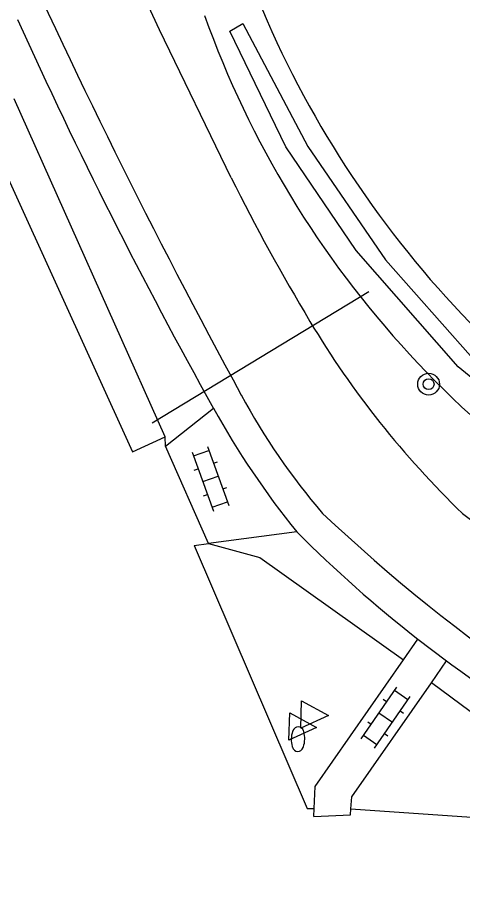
# Model space of a CAD drawing. Extents: x 136000 to 141000, y 400494 to 402006.
# Drawn here: x 139167.5 to 139183.8, y 400681.75 to 400713.82 of the extents above; entities that cross this region are included whole.
import ezdxf

# ---------------------------------------------------------------- set-up
doc = ezdxf.new("R2010")
doc.units = 0
for name, color, linetype in [('gg-afsc-erfafscheiding', 7, 'Continuous'), ('gg-knt-verharding', 7, 'Continuous'), ('gg-knt-verharding nz', 7, 'Continuous'), ('gg-kntw-bovenkant insteek waterloop', 7, 'Continuous'), ('gg-kntw-greppel-droge sloot', 7, 'Continuous'), ('gg-kntw-waterlijn', 7, 'Continuous'), ('gg-kwrk-duiker nz buis', 7, 'Continuous'), ('gt-grn-groengrens', 7, 'Continuous'), ('gt-symb-boom', 7, 'Continuous'), ('gt-symb-brandkraan', 7, 'Continuous'), ('gt-symb-klinker verharding', 7, 'Continuous'), ('gt-symb-waterafsluiter', 7, 'Continuous')]:
    doc.layers.add(name, color=color, linetype=linetype)

# ---------------------------------------------------------------- blocks, each defined once
blk = doc.blocks.new('gt0-BR')
at = {"layer": 'gt-symb-brandkraan'}
for centre, radius, start, end in [((-0.244, 0), 0.206, 107.5669, 252.4331), ((0.599, -2.664), 3, 106.892, 107.5669), ((0, -0.691), 0.938, 73.108, 106.892), ((-0.599, -2.664), 3, 72.4331, 73.108), ((0.244, 0), 0.206, 287.567, 72.4331), ((0.599, 2.664), 3, 252.4331, 253.108), ((0, 0.691), 0.938, 253.108, 286.8921), ((-0.599, 2.664), 3, 286.8921, 287.567)]:
    blk.add_arc(centre, radius, start, end, dxfattribs=at)
blk = doc.blocks.new('gt0-WAFSL')
at = {"layer": 'gt-symb-waterafsluiter'}
for p, q in [((-0.5, -0.333), (0, 0.667)), ((0, 0.667), (0.5, -0.333)), ((0.5, -0.333), (-0.5, -0.333))]:
    blk.add_line(p, q, dxfattribs=at)
blk = doc.blocks.new('gt0-KL1')
at = {"layer": 'gt-symb-klinker verharding'}
for p, q in [((-0.5, 0.3), (-0.5, 0.45)), ((0.5, 0.3), (0.5, 0.45)), ((-1.15, 0.3), (1.15, 0.3)), ((-1, -0.3), (-1, 0.3)), ((0, -0.3), (0, 0.3)), ((1, -0.3), (1, 0.3)), ((-1.15, -0.3), (1.15, -0.3)), ((-0.5, -0.45), (-0.5, -0.3)), ((0.5, -0.45), (0.5, -0.3))]:
    blk.add_line(p, q, dxfattribs=at)
blk = doc.blocks.new('gt0-BOOM')
at = {"layer": 'gt-symb-boom'}
for radius in [0.4, 0.2]:
    blk.add_circle((0, 0), radius, dxfattribs=at)

msp = doc.modelspace()

# ---------------------------------------------------------------- linework, layer by layer
at = {"layer": 'gg-afsc-erfafscheiding'}
msp.add_line((139178.239, 400684.868), (139178.365, 400684.868), dxfattribs=at)
for points in [[(139173.964, 400694.494), (139178.108, 400684.867), (139178.239, 400684.868)], [(139179.707, 400684.851), (139185.894, 400684.426), (139186.699, 400682.369)]]:
    msp.add_lwpolyline(points, dxfattribs=at)
at = {"layer": 'gg-knt-verharding'}
for p, q in [((139172.924, 400698.123), (139174.675, 400699.512)), ((139174.498, 400694.564), (139172.924, 400698.123)), ((139177.728, 400694.988), (139174.498, 400694.564)), ((139181.634, 400690.307), (139182.162, 400691.065)), ((139182.162, 400691.065), (139183.214, 400690.266)), ((139182.658, 400689.468), (139183.214, 400690.266)), ((139183.214, 400690.266), (139183.408, 400690.123)), ((139178.351, 400684.573), (139178.365, 400684.868)), ((139179.689, 400684.627), (139179.707, 400684.851)), ((139178.351, 400684.573), (139179.689, 400684.627))]:
    msp.add_line(p, q, dxfattribs=at)
for points in [[(139175.323, 400707.953), (139172.693, 400713.37), (139171.021, 400716.977), (139164.09, 400732.572)], [(139183.795, 400695.663), (139187.796, 400692.669), (139191.312, 400690.544), (139194.742, 400688.677), (139197.575, 400687.217)], [(139178.365, 400684.868), (139178.403, 400685.665), (139181.634, 400690.307)], [(139179.707, 400684.851), (139179.741, 400685.284), (139182.658, 400689.468)]]:
    msp.add_lwpolyline(points, dxfattribs=at)
for centre, radius, start, end in [((139340.831, 400792.211), 190.266, 204.35528, 209.15736), ((139245.535, 400743.067), 78.504, 206.57044, 210.95075), ((139207.525, 400720.249), 34.17, 210.9162, 226.0147), ((139202.242, 400714.824), 31.534, 209.0488, 218.9777), ((139212.061, 400729.326), 48.558, 225.0041, 231.9941), ((139226.285, 400748.617), 72.525, 233.75794, 243.86383)]:
    msp.add_arc(centre, radius, start, end, dxfattribs=at)
at = {"layer": 'gg-knt-verharding nz'}
for centre, radius, start, end in [((139393.779, 400819.069), 248.473, 204.00845, 208.63351), ((139196.983, 400711.433), 24.165, 208.2369, 220.7217), ((139222.62, 400742.255), 64.047, 226.66799, 244.88117)]:
    msp.add_arc(centre, radius, start, end, dxfattribs=at)
at = {"layer": 'gg-kntw-bovenkant insteek waterloop'}
for centre, radius, start, end in [((139211.047, 400728.81), 37.58, 201.712, 243.9051), ((139208.62, 400726.169), 36.405, 199.7116, 245.6122)]:
    msp.add_arc(centre, radius, start, end, dxfattribs=at)
at = {"layer": 'gg-kntw-greppel-droge sloot'}
msp.add_line((139172.907, 400698.468), (139167.375, 400710.836), dxfattribs=at)
msp.add_lwpolyline([(139165.974, 400710.502), (139171.709, 400697.916), (139172.907, 400698.468)], dxfattribs=at)
at = {"layer": 'gg-kntw-waterlijn'}
msp.add_lwpolyline([(139202.811, 400691.389), (139202.249, 400690.28), (139195.559, 400693.022), (139189.259, 400696.426), (139183.632, 400701.036), (139179.907, 400705.284), (139177.331, 400709.09), (139175.28, 400713.321), (139175.751, 400713.604), (139178.135, 400709.101), (139180.975, 400704.946), (139184.083, 400701.435), (139187.529, 400698.496), (139190.299, 400696.503), (139196.113, 400693.401), (139201.943, 400691.23), (139202.183, 400691.691)], dxfattribs=at)
at = {"layer": 'gg-kwrk-duiker nz buis'}
msp.add_line((139180.37, 400703.777), (139172.428, 400698.974), dxfattribs=at)
at = {"layer": 'gt-grn-groengrens'}
for p, q in [((139172.924, 400698.123), (139172.907, 400698.468)), ((139173.964, 400694.494), (139174.498, 400694.564))]:
    msp.add_line(p, q, dxfattribs=at)
for points in [[(139174.498, 400694.564), (139176.368, 400694.047), (139181.634, 400690.307)], [(139195.666, 400681.752), (139188.698, 400684.98), (139182.658, 400689.468)]]:
    msp.add_lwpolyline(points, dxfattribs=at)

# ---------------------------------------------------------------- block references
at = {"layer": 'gt-symb-boom'}
msp.add_blockref('gt0-BOOM', (139182.554, 400700.396), dxfattribs=at)
at = {"layer": 'gt-symb-brandkraan', "rotation": -91.71835800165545}
msp.add_blockref('gt0-BR', (139177.771, 400687.403), dxfattribs=at)
at = {"layer": 'gt-symb-klinker verharding'}
for p, rotation in [((139174.566, 400696.932), -70.00710602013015), ((139180.979, 400688.184), 55.3881936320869)]:
    msp.add_blockref('gt0-KL1', p, dxfattribs=dict(at, rotation=rotation))
at = {"layer": 'gt-symb-waterafsluiter', "rotation": -91.71835800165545}
for p in [(139178.218, 400688.29), (139177.785, 400687.853)]:
    msp.add_blockref('gt0-WAFSL', p, dxfattribs=at)

doc.saveas('drawing.dxf')
